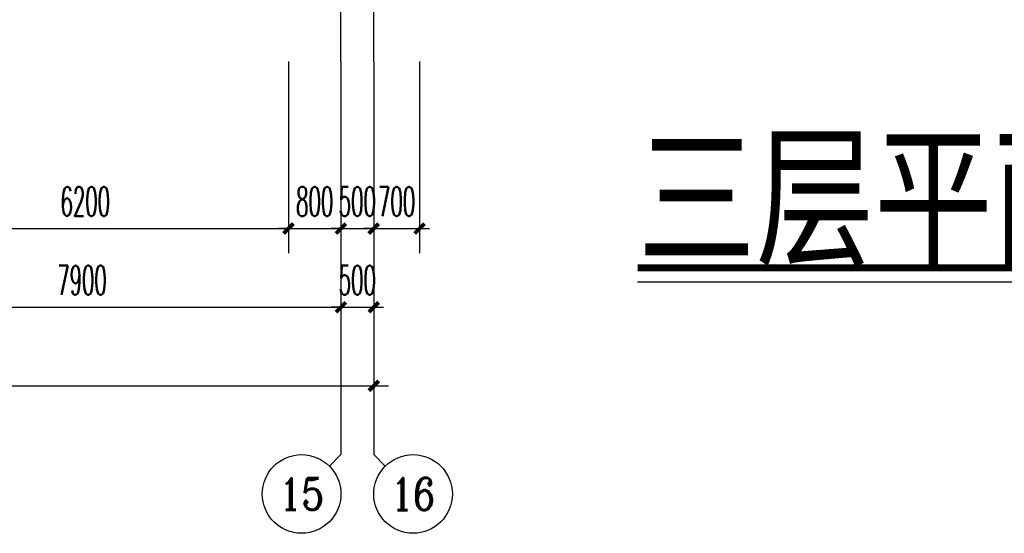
# Model space of a CAD drawing. Extents: x 1779708 to 7299578, y -1121471 to 88434.
# Tile 321 of 656: x 4645566 to 4660587, y -1070043 to -1062206. Entities that reach past the tile are written whole.
import ezdxf
from ezdxf.enums import TextEntityAlignment as Align

# ---------------------------------------------------------------- set-up
doc = ezdxf.new("R2010")
doc.units = 0
doc.header["$LTSCALE"] = 1000
doc.header["$MEASUREMENT"] = 0
doc.linetypes.add('DOTE', pattern=[2.42, 2, -0.2, 0.02, -0.2])
doc.layers.get('0').update_dxf_attribs({"linetype": 'CONTINUOUS'})
doc.layers.get('Defpoints').update_dxf_attribs({"linetype": 'CONTINUOUS'})
for name, color, linetype in [('AXIS', 3, 'CONTINUOUS'), ('AXIS_TEXT', 7, 'CONTINUOUS'), ('DIM_SYMB', 3, 'CONTINUOUS'), ('DOTE', 1, 'DOTE'), ('PUB_DIM', 3, 'CONTINUOUS'), ('PUB_TEXT', 7, 'CONTINUOUS'), ('修改', 6, 'CONTINUOUS')]:
    doc.layers.add(name, color=color, linetype=linetype)
doc.styles.add('-仿宋_GB2312', font='txt', dxfattribs={"width": 0.8})
doc.styles.add('_TCH_AXIS', font='COMPLEX', dxfattribs={"bigfont": 'GBCBIG'})
doc.styles.add('_TCH_DIM_T3', font='SIMPLEX.shx', dxfattribs={"width": 0.494118, "bigfont": 'GBCBIG.shx'})
doc.styles.add('COMPLEX', font='COMPLEX')
doc.dimstyles.new('_TCH_ARCH&&150', dxfattribs={"dimtxt": 446.25, "dimasz": 150, "dimexe": 375, "dimexo": 450, "dimgap": 189.375, "dimtad": 1, "dimdec": 0, "dimzin": 0, "dimdsep": 46, "dimtxsty": '_TCH_DIM_T3', "dimblk": 'ARCHTICK', "dimcen": 0.09, "dimdle": 225, "dimclrt": 7, "dimazin": 2, "dimtfac": 1, "dimtdec": 0, "dimtix": 1, "dimtmove": 2, "dimatfit": 3, "dimfxl": 250, "dimtolj": 1, "dimtzin": 0, "dimarcsym": 0})

# ---------------------------------------------------------------- blocks, each defined once
blk = doc.blocks.new('_AXISO')
blk.add_circle((0, 0), 0.5)
at = {"layer": 'AXIS_TEXT', "style": 'COMPLEX', "width": 1.041667}
blk.add_attdef('A', text='', height=0.56, dxfattribs=at).set_placement((-0.25, -0.28), (0.25, -0.28), align=Align.FIT)
blk = doc.blocks.new('_ArchTick')
at = {"color": 0, "linetype": 'ByBlock', "const_width": 0.4}
blk.add_lwpolyline([(-0.5, -0.5), (0.5, 0.5)], dxfattribs=at)
blk = doc.blocks.new('*D6822')
at = {"layer": 'AXIS', "color": 0, "lineweight": -2, "transparency": 16777216}
for p, q in [((9200, 6750), (9200, 1875)), ((84800, 6750), (84800, 1875)), ((8975, 2250), (85025, 2250))]:
    blk.add_line(p, q, dxfattribs=at)
at = {"layer": 'Defpoints', "color": 0, "transparency": 16777216}
for p in [(9200, 7200), (84800, 7200), (84800, 2250)]:
    blk.add_point(p, dxfattribs=at)
at = {"layer": 'AXIS', "color": 0, "lineweight": -2, "transparency": 16777216, "xscale": 150, "yscale": 150, "zscale": 150, "rotation": 180}
blk.add_blockref('_ArchTick', (9200, 2250), dxfattribs=at)
at = {"layer": 'AXIS', "color": 0, "lineweight": -2, "transparency": 16777216, "xscale": 150, "yscale": 150, "zscale": 150}
blk.add_blockref('_ArchTick', (84800, 2250), dxfattribs=at)
at = {"layer": 'AXIS', "color": 7, "transparency": 16777216, "insert": (47000, 2663), "char_height": 446.2, "attachment_point": 5, "style": '_TCH_DIM_T3'}
blk.add_mtext('\\A1;75600', dxfattribs=at)
blk = doc.blocks.new('*D6836')
at = {"layer": 'AXIS', "color": 0, "lineweight": -2, "transparency": 16777216}
for p, q in [((76400, 6750), (76400, 3075)), ((84300, 6750), (84300, 3075)), ((76175, 3450), (84525, 3450))]:
    blk.add_line(p, q, dxfattribs=at)
at = {"layer": 'Defpoints', "color": 0, "transparency": 16777216}
for p in [(76400, 7200), (84300, 7200), (84300, 3450)]:
    blk.add_point(p, dxfattribs=at)
at = {"layer": 'AXIS', "color": 0, "lineweight": -2, "transparency": 16777216, "xscale": 150, "yscale": 150, "zscale": 150, "rotation": 180}
blk.add_blockref('_ArchTick', (76400, 3450), dxfattribs=at)
at = {"layer": 'AXIS', "color": 0, "lineweight": -2, "transparency": 16777216, "xscale": 150, "yscale": 150, "zscale": 150}
blk.add_blockref('_ArchTick', (84300, 3450), dxfattribs=at)
at = {"layer": 'AXIS', "color": 7, "transparency": 16777216, "insert": (80350, 3863), "char_height": 446.2, "attachment_point": 5, "style": '_TCH_DIM_T3'}
blk.add_mtext('\\A1;7900', dxfattribs=at)
blk = doc.blocks.new('*D6837')
at = {"layer": 'AXIS', "color": 0, "lineweight": -2, "transparency": 16777216}
for p, q in [((84300, 6750), (84300, 3075)), ((84800, 6750), (84800, 3075)), ((84300, 3450), (84150, 3450)), ((84300, 3450), (84800, 3450)), ((84800, 3450), (84950, 3450))]:
    blk.add_line(p, q, dxfattribs=at)
at = {"layer": 'Defpoints', "color": 0, "transparency": 16777216}
for p in [(84300, 7200), (84800, 7200), (84800, 3450)]:
    blk.add_point(p, dxfattribs=at)
at = {"layer": 'AXIS', "color": 0, "lineweight": -2, "transparency": 16777216, "xscale": 150, "yscale": 150, "zscale": 150}
blk.add_blockref('_ArchTick', (84300, 3450), dxfattribs=at)
at = {"layer": 'AXIS', "color": 0, "lineweight": -2, "transparency": 16777216, "xscale": 150, "yscale": 150, "zscale": 150, "rotation": 180}
blk.add_blockref('_ArchTick', (84800, 3450), dxfattribs=at)
at = {"layer": 'AXIS', "color": 7, "transparency": 16777216, "insert": (84550, 3863), "char_height": 446.2, "attachment_point": 5, "style": '_TCH_DIM_T3'}
blk.add_mtext('\\A1;500', dxfattribs=at)
blk = doc.blocks.new('*D6099')
at = {"layer": 'Defpoints', "color": 0, "transparency": 16777216}
for p in [(4650967, -1062393), (4651667, -1062393), (4651667, -1065393)]:
    blk.add_point(p, dxfattribs=at)
at = {"layer": 'PUB_DIM', "color": 0, "lineweight": -2, "transparency": 16777216}
for p, q in [((4650967, -1062843), (4650967, -1065768)), ((4651667, -1062843), (4651667, -1065768)), ((4650967, -1065393), (4650817, -1065393)), ((4650967, -1065393), (4651667, -1065393)), ((4651667, -1065393), (4651817, -1065393))]:
    blk.add_line(p, q, dxfattribs=at)
at = {"layer": 'PUB_DIM', "color": 0, "lineweight": -2, "transparency": 16777216, "xscale": 150, "yscale": 150, "zscale": 150}
blk.add_blockref('_ArchTick', (4650967, -1065393), dxfattribs=at)
at = {"layer": 'PUB_DIM', "color": 0, "lineweight": -2, "transparency": 16777216, "xscale": 150, "yscale": 150, "zscale": 150, "rotation": 180}
blk.add_blockref('_ArchTick', (4651667, -1065393), dxfattribs=at)
at = {"layer": 'PUB_DIM', "color": 7, "transparency": 16777216, "insert": (4651317, -1064981), "char_height": 446.2, "attachment_point": 5, "style": '_TCH_DIM_T3'}
blk.add_mtext('\\A1;700', dxfattribs=at)
blk = doc.blocks.new('*D6100')
at = {"layer": 'Defpoints', "color": 0, "transparency": 16777216}
for p in [(4650467, -1062393), (4650967, -1062393), (4650967, -1065393)]:
    blk.add_point(p, dxfattribs=at)
at = {"layer": 'PUB_DIM', "color": 0, "lineweight": -2, "transparency": 16777216}
for p, q in [((4650467, -1062843), (4650467, -1065768)), ((4650967, -1062843), (4650967, -1065768)), ((4650467, -1065393), (4650317, -1065393)), ((4650467, -1065393), (4650967, -1065393)), ((4650967, -1065393), (4651117, -1065393))]:
    blk.add_line(p, q, dxfattribs=at)
at = {"layer": 'PUB_DIM', "color": 0, "lineweight": -2, "transparency": 16777216, "xscale": 150, "yscale": 150, "zscale": 150}
blk.add_blockref('_ArchTick', (4650467, -1065393), dxfattribs=at)
at = {"layer": 'PUB_DIM', "color": 0, "lineweight": -2, "transparency": 16777216, "xscale": 150, "yscale": 150, "zscale": 150, "rotation": 180}
blk.add_blockref('_ArchTick', (4650967, -1065393), dxfattribs=at)
at = {"layer": 'PUB_DIM', "color": 7, "transparency": 16777216, "insert": (4650717, -1064981), "char_height": 446.2, "attachment_point": 5, "style": '_TCH_DIM_T3'}
blk.add_mtext('\\A1;500', dxfattribs=at)
blk = doc.blocks.new('*D6101')
at = {"layer": 'Defpoints', "color": 0, "transparency": 16777216}
for p in [(4649667, -1062393), (4650467, -1062393), (4650467, -1065393)]:
    blk.add_point(p, dxfattribs=at)
at = {"layer": 'PUB_DIM', "color": 0, "lineweight": -2, "transparency": 16777216}
for p, q in [((4649667, -1062843), (4649667, -1065768)), ((4650467, -1062843), (4650467, -1065768)), ((4649667, -1065393), (4649517, -1065393)), ((4649667, -1065393), (4650467, -1065393)), ((4650467, -1065393), (4650617, -1065393))]:
    blk.add_line(p, q, dxfattribs=at)
at = {"layer": 'PUB_DIM', "color": 0, "lineweight": -2, "transparency": 16777216, "xscale": 150, "yscale": 150, "zscale": 150}
blk.add_blockref('_ArchTick', (4649667, -1065393), dxfattribs=at)
at = {"layer": 'PUB_DIM', "color": 0, "lineweight": -2, "transparency": 16777216, "xscale": 150, "yscale": 150, "zscale": 150, "rotation": 180}
blk.add_blockref('_ArchTick', (4650467, -1065393), dxfattribs=at)
at = {"layer": 'PUB_DIM', "color": 7, "transparency": 16777216, "insert": (4650067, -1064981), "char_height": 446.2, "attachment_point": 5, "style": '_TCH_DIM_T3'}
blk.add_mtext('\\A1;800', dxfattribs=at)
blk = doc.blocks.new('*D6102')
at = {"layer": 'Defpoints', "color": 0, "transparency": 16777216}
for p in [(4643467, -1062393), (4649667, -1062393), (4649667, -1065393)]:
    blk.add_point(p, dxfattribs=at)
at = {"layer": 'PUB_DIM', "color": 0, "lineweight": -2, "transparency": 16777216}
for p, q in [((4643467, -1062843), (4643467, -1065768)), ((4649667, -1062843), (4649667, -1065768)), ((4643242, -1065393), (4649892, -1065393))]:
    blk.add_line(p, q, dxfattribs=at)
at = {"layer": 'PUB_DIM', "color": 0, "lineweight": -2, "transparency": 16777216, "xscale": 150, "yscale": 150, "zscale": 150, "rotation": 180}
blk.add_blockref('_ArchTick', (4643467, -1065393), dxfattribs=at)
at = {"layer": 'PUB_DIM', "color": 0, "lineweight": -2, "transparency": 16777216, "xscale": 150, "yscale": 150, "zscale": 150}
blk.add_blockref('_ArchTick', (4649667, -1065393), dxfattribs=at)
at = {"layer": 'PUB_DIM', "color": 7, "transparency": 16777216, "insert": (4646567, -1064981), "char_height": 446.2, "attachment_point": 5, "style": '_TCH_DIM_T3'}
blk.add_mtext('\\A1;6200', dxfattribs=at)
blk = doc.blocks.new('A$C159220C3')
at = {"layer": 'AXIS'}
for p, q in [((84300, 7200), (84300, 1200)), ((84800, 7200), (84800, 1200)), ((84124.3, 1024.3), (84300, 1200)), ((84975.7, 1024.3), (84800, 1200))]:
    blk.add_line(p, q, dxfattribs=at)
at = {"layer": 'DOTE'}
for p, q in [((84300, 7200), (84300, 149200)), ((84800, 7200), (84800, 149200))]:
    blk.add_line(p, q, dxfattribs=at)
at = {"layer": 'AXIS'}
ref = blk.add_blockref('_AXISO', (83700, 600), dxfattribs=dict(at, xscale=1200, yscale=1200, zscale=1200))
ref.add_attrib('A', '15', dxfattribs={"layer": 'AXIS_TEXT', "height": 481.71, "style": '_TCH_AXIS', "width": 1.034483}).set_placement((83355.9, 359.1), (84044.1, 359.1), align=Align.FIT)
ref = blk.add_blockref('_AXISO', (85400, 600), dxfattribs=dict(at, xscale=1200, yscale=1200, zscale=1200))
ref.add_attrib('A', '16', dxfattribs={"layer": 'AXIS_TEXT', "height": 492.67, "style": '_TCH_AXIS'}).set_placement((85059.8, 353.7), (85740.2, 353.7), align=Align.FIT)
for p1, p2, distance, picture, middle in [((9200, 7200), (84800, 7200), -4950, '*D6822', (47000, 2662.5)), ((76400, 7200), (84300, 7200), -3750, '*D6836', (80350, 3862.5)), ((84300, 7200), (84800, 7200), -3750, '*D6837', (84550, 3862.5))]:
    dim = blk.add_aligned_dim(p1=p1, p2=p2, distance=distance, dimstyle='_TCH_ARCH&&150', dxfattribs=at)
    dim.commit()
    dim.dimension.update_dxf_attribs({"geometry": picture, "text_midpoint": middle})

msp = doc.modelspace()

# ---------------------------------------------------------------- linework, layer by layer
at = {"layer": 'DIM_SYMB', "const_width": 105}
msp.add_lwpolyline([(4654992.6, -1065993.9), (4665601.3, -1065993.9)], dxfattribs=at)
at = {"layer": 'DIM_SYMB'}
msp.add_lwpolyline([(4654992.6, -1066203.9), (4665601.3, -1066203.9)], dxfattribs=at)

# ---------------------------------------------------------------- block references
at = {"layer": '修改'}
msp.add_blockref('A$C159220C3', (4566167.1, -1070043.3), dxfattribs=at)

# ---------------------------------------------------------------- texts
at = {"layer": 'PUB_TEXT', "color": 7, "style": '-仿宋_GB2312', "width": 0.8}
msp.add_text('三层平面图', height=1736.17, dxfattribs=at).set_placement((4654992.6, -1065783.9))

# ---------------------------------------------------------------- dimensions: what is measured, and where the dimension line sits
at = {"layer": 'PUB_DIM'}
for p1, p2, picture, middle in [((4643467.1, -1062393.3), (4649667.1, -1062393.3), '*D6102', (4646567.1, -1064980.8)), ((4649667.1, -1062393.3), (4650467.1, -1062393.3), '*D6101', (4650067.1, -1064980.8)), ((4650467.1, -1062393.3), (4650967.1, -1062393.3), '*D6100', (4650717.1, -1064980.8)), ((4650967.1, -1062393.3), (4651667.1, -1062393.3), '*D6099', (4651317.1, -1064980.8))]:
    dim = msp.add_aligned_dim(p1=p1, p2=p2, distance=-3000, dimstyle='_TCH_ARCH&&150', dxfattribs=at)
    dim.commit()
    dim.dimension.update_dxf_attribs({"geometry": picture, "text_midpoint": middle})

doc.saveas('drawing.dxf')
